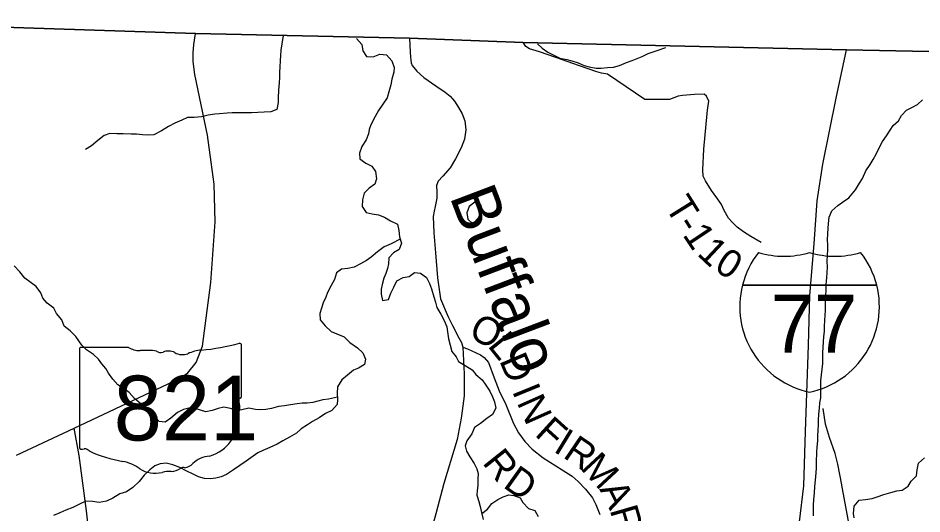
# Model space of a CAD drawing. Extents: x 2043100 to 2470832, y 443715 to 810583.
# Drawn here: x 2231654 to 2241363, y 687120 to 692450 of the extents above; entities that cross this region are included whole.
import ezdxf

# ---------------------------------------------------------------- set-up
doc = ezdxf.new("R2010")
doc.units = 0
for name, color, linetype in [('GM_X_Adjacent_County', 7, 'Continuous'), ('GM_X_County', 7, 'Continuous'), ('GM_X_County_Road', 7, 'Continuous'), ('GM_X_County_Road_Text', 7, 'Continuous'), ('GM_X_Interstate_Location', 7, 'Continuous'), ('GM_X_Interstate_Route', 7, 'Continuous'), ('GM_X_Interstate_Shield', 7, 'Continuous'), ('GM_X_Minor_Lake', 7, 'Continuous'), ('GM_X_Minor_River', 7, 'Continuous'), ('GM_X_Minor_River_Text', 7, 'Continuous'), ('GM_X_State_Location', 7, 'Continuous'), ('GM_X_State_Route', 7, 'Continuous'), ('GM_X_State_Shield', 7, 'Continuous'), ('GM_X_Township', 7, 'Continuous'), ('GM_X_Township_Road', 7, 'Continuous'), ('GM_X_Township_Road_Text', 7, 'Continuous')]:
    doc.layers.add(name, color=color, linetype=linetype)

msp = doc.modelspace()

# ---------------------------------------------------------------- linework, layer by layer
at = {"layer": 'GM_X_Adjacent_County'}
msp.add_lwpolyline([(2259077.8, 691690.4), (2257335.7, 691739.3), (2253798.7, 691786.8), (2252658.8, 691828.4), (2251072.3, 691849.1), (2250969.5, 691851.3), (2249438.1, 691906), (2242853.4, 692061.1), (2240552.3, 692108), (2237078.6, 692186.1), (2235857.4, 692234.9), (2233561.7, 692282.9), (2228569.9, 692450.4)], dxfattribs=at)
at = {"layer": 'GM_X_County'}
msp.add_lwpolyline([(2228569.9, 692450.4), (2233561.7, 692282.9), (2235857.4, 692234.9), (2237078.6, 692186.1), (2240552.3, 692108), (2242853.4, 692061.1), (2249438.1, 691906), (2250969.5, 691851.3), (2251072.3, 691849.1), (2252658.8, 691828.4), (2253798.7, 691786.8), (2257335.7, 691739.3), (2259077.8, 691690.4)], dxfattribs=at)
at = {"layer": 'GM_X_County_Road'}
for points in [[(2236432.7, 688912.9), (2236482.4, 688896.4), (2236621.4, 688831), (2236661.1, 688802.6), (2236708.4, 688748.1), (2236768.6, 688583.4), (2236823.1, 688442.7), (2236893.5, 688295.9), (2236977.3, 688092.9), (2237030.2, 687992.3), (2237097.1, 687897.6), (2237176.1, 687814.8), (2237292.9, 687723.6), (2237499.2, 687595.5), (2237606.3, 687526.4), (2237671.6, 687467.7), (2237750.6, 687384.8), (2237823.5, 687292), (2237860.7, 687221.6), (2237903.5, 687113.1)], [(2231608.3, 685154.3), (2231852.7, 685446.2), (2231911.3, 685517.7), (2232073.8, 685790.4), (2232340.4, 686298.2), (2232426, 686473.6), (2232444.6, 686539.4), (2232445.5, 686631.5), (2232390.9, 687152.5), (2232309.1, 687747.7), (2232255.8, 688041.4)]]:
    msp.add_lwpolyline(points, dxfattribs=at)
at = {"layer": 'GM_X_Interstate_Route'}
msp.add_lwpolyline([(2237853.4, 680646.6), (2237853.4, 680646.6), (2239210.5, 684354.4), (2239740.6, 685849.5), (2239807, 686036.8), (2239900.8, 686308.4), (2239978.1, 686615.9), (2240049.8, 687033.4), (2240096, 687420.4), (2240111.2, 688007.2), (2240143.4, 688932.6), (2240159.4, 689467.4), (2240205, 690022.6), (2240236.1, 690485.5), (2240298.1, 690880.8), (2240441.3, 691587.6), (2240552.3, 692108)], dxfattribs=at)
at = {"layer": 'GM_X_Interstate_Shield'}
for p, q in [((2239435, 689578.9), (2240877.8, 689578.9)), ((2240877.8, 689578.9), (2239435, 689578.9)), ((2240877.8, 689578.9), (2239435, 689578.9))]:
    msp.add_line(p, q, dxfattribs=at)
for centre, start, end in [((2240343.9, 689349.1), 141.66896, 165.80665), ((2239882.4, 690827.1), 253.00908, 286.99093), ((2240430.4, 690827.1), 253.00908, 286.99093), ((2239968.9, 689349.1), 14.19335, 38.33104), ((2240343.9, 689349.1), 165.80665, 258.46304), ((2239968.9, 689349.1), 281.53696, 14.19335)]:
    msp.add_arc(centre, 937.5, start, end, dxfattribs=at)
at = {"layer": 'GM_X_Minor_Lake'}
for points in [[(2236586.8, 690458.6), (2236559.9, 690472.2), (2236499.9, 690426.2), (2236473.8, 690358.2), (2236483.7, 690290.2), (2236539.5, 690240)], [(2236539.5, 690240), (2236599.5, 690304), (2236639.6, 690368), (2236627.7, 690438.1), (2236586.8, 690458.6)]]:
    msp.add_lwpolyline(points, dxfattribs=at)
at = {"layer": 'GM_X_Minor_River'}
for points in [[(2234502.1, 692263.1), (2234486.3, 692173), (2234476.5, 692106.1), (2234472.4, 692048), (2234470.3, 691994), (2234464.2, 691921.9), (2234464.1, 691869.9), (2234462, 691811.9), (2234457.9, 691753.8), (2234451.8, 691675.8), (2234447.6, 691593.8), (2234447.5, 691541.7), (2234433.4, 691465.7), (2234369.5, 691443.8), (2234297.6, 691439.8), (2234229.7, 691435.9), (2234161.8, 691432), (2234109.9, 691432.1), (2234034, 691430.2), (2233954.1, 691430.3), (2233900.2, 691428.3), (2233818.4, 691422.4), (2233766.4, 691416.5), (2233696.5, 691406.6), (2233624.6, 691388.7), (2233546.7, 691380.8), (2233474.9, 691380.9), (2233414.9, 691352.9), (2233337, 691319), (2233269, 691285.1), (2233195.1, 691237.1), (2233113.1, 691195.2), (2233045.2, 691191.3), (2232991.3, 691195.3), (2232925.5, 691201.4), (2232867.6, 691201.5), (2232781.7, 691205.6), (2232715.8, 691205.7), (2232640, 691207.8), (2232578, 691187.9), (2232510, 691133.9), (2232444.1, 691077.9), (2232378.1, 691036)], [(2235290.1, 692231.4), (2235345.2, 692164.9), (2235359, 692098.9), (2235396.9, 692038.8), (2235468.7, 692034.7), (2235538.7, 692060.6), (2235612.5, 692056.5), (2235670.3, 691990.4), (2235694.1, 691920.3), (2235692, 691870.3), (2235669.9, 691792.3), (2235657.8, 691734.2), (2235637.7, 691658.2), (2235617.6, 691594.2), (2235571.6, 691524.2), (2235527.5, 691456.2), (2235491.5, 691392.2), (2235443.4, 691304.2), (2235427.3, 691254.2), (2235419.2, 691204.2), (2235393.1, 691140.2), (2235345.1, 691068.2), (2235321, 690998.2), (2235326.9, 690936.2), (2235388.7, 690890), (2235454.5, 690857.9), (2235492.3, 690799.8), (2235504.2, 690723.8), (2235486.1, 690663.8), (2235424.1, 690621.8), (2235370.1, 690567.8), (2235354, 690495.8), (2235351.8, 690423.8), (2235391.7, 690359.7), (2235459.5, 690347.6), (2235525.4, 690335.5), (2235589.2, 690311.4), (2235655, 690269.3), (2235728.8, 690233.1), (2235744.7, 690165.1), (2235752.5, 690097), (2235774.4, 690028.9), (2235748.3, 689962.9), (2235686.3, 689927), (2235636.3, 689873), (2235632.2, 689809), (2235622.1, 689757), (2235604, 689704.9), (2235584, 689654.9), (2235565.9, 689584.9), (2235555.8, 689534.9), (2235555.7, 689482.9), (2235569.5, 689414.8), (2235633.5, 689426.7), (2235659.5, 689494.8), (2235691.6, 689558.8), (2235723.7, 689624.8), (2235791.6, 689660.7), (2235853.5, 689670.6), (2235911.5, 689714.5), (2235977.4, 689706.5), (2236043.2, 689662.3), (2236075, 689596.2), (2236096.9, 689540.2), (2236120.7, 689452.1), (2236138.5, 689398), (2236152.4, 689340), (2236194.2, 689265.9), (2236230, 689197.8), (2236259.8, 689131.7), (2236265.7, 689077.7), (2236277.6, 689001.6), (2236297.4, 688933.5), (2236315.2, 688867.4), (2236361, 688807.3), (2236386.9, 688757.3), (2236456.7, 688715.2), (2236530.5, 688669), (2236572.3, 688618.9), (2236638.1, 688562.8), (2236679.9, 688502.7), (2236721.7, 688438.6), (2236751.6, 688378.5), (2236773.4, 688326.5), (2236785.3, 688258.4), (2236749.2, 688190.4), (2236691.2, 688144.4), (2236623.2, 688090.5), (2236555.3, 688050.6), (2236529.2, 687980.6), (2236473.1, 687904.6), (2236457.1, 687852.6), (2236470.9, 687794.5), (2236506.7, 687732.4), (2236552.5, 687662.3), (2236580.4, 687606.2), (2236596.2, 687554.2), (2236592.1, 687494.2), (2236592, 687426.1), (2236585.9, 687372.1), (2236583.8, 687320.1)], [(2237234.4, 692173.9), (2237283.9, 692128.3), (2237345.7, 692084.2), (2237407.5, 692050.1), (2237475.3, 692019.9), (2237549.2, 692003.8), (2237603.1, 691989.8), (2237670.9, 691967.7), (2237736.7, 691941.5), (2237788.6, 691925.4), (2237862.5, 691911.3), (2237916.4, 691913.3), (2237986.3, 691919.2), (2238050.2, 691921.1), (2238116.1, 691939), (2238188, 691972.9), (2238250, 691994.9), (2238305.9, 692014.8), (2238357.9, 692036.8), (2238423.8, 692070.7), (2238508.5, 692099.4), (2238613.2, 692132.8)], [(2240335.8, 689534.3), (2240335.9, 689584.4), (2240340, 689660.4), (2240344.1, 689712.4), (2240348.2, 689776.5), (2240346.3, 689834.5), (2240350.4, 689904.5), (2240352.5, 689956.6), (2240352.6, 690008.6), (2240348.8, 690064.7), (2240350.9, 690130.7), (2240357, 690190.7), (2240361.1, 690242.8), (2240365.2, 690310.8), (2240395.3, 690376.8), (2240459.3, 690436.8), (2240511.3, 690470.7), (2240577.2, 690518.6), (2240651.3, 690604.6), (2240693.3, 690676.6), (2240723.4, 690726.6), (2240761.5, 690806.6), (2240807.5, 690876.6), (2240837.6, 690928.5), (2240871.7, 690988.5), (2240903.7, 691056.5), (2240937.8, 691124.5), (2240983.8, 691184.5), (2241021.9, 691244.5), (2241055.9, 691296.5), (2241111.9, 691346.4), (2241144, 691404.4), (2241198, 691460.4), (2241262, 691494.3), (2241313.9, 691520.3), (2241367.9, 691570.2)], [(2235759.7, 690074.5), (2235662.6, 690025.1), (2235586.6, 689991.2), (2235514.6, 689937.2), (2235448.6, 689879.3), (2235396.7, 689845.3), (2235332.7, 689807.4), (2235262.7, 689771.5), (2235196.8, 689759.5), (2235126.9, 689751.6), (2235074.9, 689711.7), (2235052.9, 689639.7), (2235018.8, 689573.7), (2234976.7, 689501.7), (2234958.6, 689451.7), (2234932.6, 689387.6), (2234912.5, 689331.6), (2234894.4, 689273.6), (2234900.3, 689207.6), (2234952.1, 689141.4), (2235017.8, 689081.3), (2235079.7, 689057.2), (2235155.5, 689023.1), (2235217.3, 688963), (2235301, 688906.8), (2235356.8, 688850.7), (2235384.7, 688784.6), (2235376.5, 688726.6), (2235312.6, 688686.7), (2235258.6, 688666.7), (2235194.6, 688612.8), (2235130.6, 688560.8), (2235086.6, 688486.8), (2235080.5, 688416.8), (2235086.3, 688350.7), (2235080.2, 688296.7), (2235024.2, 688232.7), (2234958.3, 688200.8), (2234888.3, 688152.9), (2234816.3, 688114.9), (2234764.3, 688079), (2234696.4, 688033), (2234644.4, 687987.1), (2234570.4, 687945.1), (2234498.5, 687907.2), (2234436.5, 687869.3), (2234358.6, 687833.3), (2234284.6, 687803.4), (2234230.7, 687775.5), (2234178.7, 687741.5), (2234104.7, 687685.6), (2233966.8, 687593.7), (2233892.8, 687543.7), (2233834.9, 687519.8), (2233778.9, 687505.9), (2233723, 687497.9), (2233655.1, 687500), (2233591.3, 687518.1), (2233533.4, 687546.2), (2233461.6, 687584.3), (2233391.8, 687618.4), (2233316, 687648.5), (2233244.2, 687664.6), (2233182.2, 687656.7), (2233122.3, 687636.8), (2233068.3, 687594.8), (2233008.3, 687536.8), (2232954.3, 687466.9), (2232888.3, 687402.9), (2232818.3, 687357), (2232748.4, 687335), (2232670.4, 687291.1), (2232602.5, 687257.2), (2232524.6, 687243.2), (2232454.7, 687255.3), (2232380.9, 687255.4), (2232312.9, 687223.5), (2232241, 687189.5), (2232167, 687161.6), (2232103.1, 687131.7), (2232033.2, 687101.7)], [(2235084.1, 688375.6), (2234990.5, 688354.9), (2234928.6, 688344.9), (2234874.6, 688331), (2234820.7, 688319.1), (2234760.8, 688311.1), (2234706.9, 688309.2), (2234651, 688303.3), (2234579.1, 688291.4), (2234517.2, 688281.4), (2234453.2, 688273.5), (2234375.3, 688253.6), (2234315.4, 688243.7), (2234261.5, 688239.7), (2234205.6, 688243.8), (2234131.8, 688255.9), (2234057.9, 688238), (2234003.9, 688230.1), (2233936.1, 688254.2), (2233866.2, 688266.3), (2233802.3, 688252.3), (2233738.4, 688232.4), (2233670.5, 688216.5), (2233556.7, 688254.6), (2233502.8, 688258.7), (2233430.9, 688240.8), (2233367, 688208.8), (2233295, 688150.9), (2233235, 688106.9), (2233169.1, 688113), (2233111.4, 688179.2), (2233041.6, 688243.3), (2232975.8, 688299.4), (2232906.1, 688361.5), (2232846.3, 688425.6), (2232792.5, 688463.7), (2232724.7, 688507.9), (2232670.9, 688570), (2232625.1, 688634), (2232597.2, 688684.1), (2232555.4, 688734.2), (2232519.5, 688784.3), (2232463.7, 688832.4), (2232390, 688884.5), (2232338.1, 688934.6), (2232276.4, 689026.8), (2232212.7, 689086.9), (2232148.9, 689139), (2232123, 689207.1), (2232065.3, 689275.2), (2232037.4, 689331.2), (2231967.6, 689385.4), (2231919.8, 689439.5), (2231898, 689497.5), (2231850.2, 689565.6), (2231796.4, 689603.7), (2231726.6, 689655.8), (2231672.8, 689722), (2231613, 689788.1)], [(2240199.3, 687098.9), (2240199.4, 687150.9), (2240197.5, 687219), (2240201.6, 687271), (2240209.8, 687345.1), (2240213.9, 687413.1), (2240220, 687481.2), (2240226.2, 687561.2), (2240230.2, 687617.2), (2240232.4, 687673.2), (2240232.6, 687787.3), (2240236.7, 687839.3), (2240244.8, 687905.4), (2240244.9, 687955.4), (2240247, 688023.5), (2240251.1, 688073.5), (2240253.2, 688129.5), (2240257.3, 688193.6), (2240261.4, 688255.6), (2240265.5, 688315.6), (2240275.6, 688367.7), (2240277.7, 688417.7), (2240278, 688549.8), (2240284.1, 688615.8), (2240292.2, 688677.8), (2240298.3, 688737.9), (2240298.5, 688855.9), (2240300.6, 688910), (2240304.7, 688970), (2240308.8, 689026), (2240314.9, 689080.1), (2240317, 689134.1), (2240319.1, 689200.1), (2240325.2, 689256.2), (2240327.3, 689308.2), (2240327.5, 689380.2), (2240331.6, 689456.3), (2240335.8, 689534.3)], [(2240636.5, 687076.3), (2240626.6, 687126.3), (2240634.8, 687204.4), (2240688.8, 687268.4), (2240756.7, 687276.3), (2240828.6, 687284.2), (2240882.6, 687304.1), (2240952.5, 687328), (2241028.4, 687351.9), (2241094.3, 687369.8), (2241150.2, 687375.8), (2241214.2, 687419.7), (2241246.3, 687473.7), (2241304.3, 687529.7), (2241312.4, 687595.7), (2241326.5, 687665.7), (2241390.5, 687721.7)], [(2236583.8, 687320.1), (2236603.7, 687252), (2236619.5, 687199.9), (2236633.4, 687133.9), (2236651.2, 687061.8)], [(2236635.7, 687124.5), (2236697.3, 687171.8), (2236743.4, 687233.8), (2236807.3, 687275.7), (2236863.3, 687303.7), (2236925.2, 687323.6), (2236979.1, 687319.5), (2237047, 687293.4), (2237076.8, 687241.3), (2237138.6, 687179.2), (2237204.5, 687157.1), (2237242.3, 687091)]]:
    msp.add_lwpolyline(points, dxfattribs=at)
at = {"layer": 'GM_X_State_Route'}
for points in [[(2231638.4, 687750.1), (2232255.8, 688041.4), (2233389.5, 688576.1), (2233476.8, 688635.3), (2233567.4, 688746.5), (2233635.4, 688921.6), (2233724.7, 689608.4), (2233770.1, 690260.5), (2233762.1, 690664.1), (2233729.4, 690902.2), (2233688.8, 691189.8), (2233552.5, 691842.5), (2233535.9, 691981.7), (2233534, 692075.7), (2233541.4, 692167.9), (2233561.7, 692282.9)], [(2235857.4, 692234.9), (2235865.1, 692083.1), (2235868.4, 692030.8), (2235871.7, 692001.8), (2235877.3, 691969.6), (2235887.3, 691941.7), (2235937.4, 691879.4), (2236012, 691810.3), (2236141.1, 691721.3), (2236240.2, 691654.5), (2236295.8, 691609.9), (2236341.4, 691556.5), (2236386, 691489.7), (2236426, 691420.1), (2236452.8, 691346.6), (2236463.9, 691248.6), (2236448.3, 691148.4), (2236414.9, 691057.1), (2236352.1, 690937.5), (2236293.9, 690839.9), (2236216.9, 690751.9), (2236165, 690698.4), (2236147.7, 690649.7), (2236152.4, 690582), (2236150.9, 690514.4), (2236135.1, 690426.3), (2236122.6, 690374.4), (2236111.6, 690317.8), (2236121, 690140.1), (2236138.3, 689925.5), (2236160.3, 689658.1), (2236191.2, 689431.4), (2236275.5, 689238.2), (2236321.2, 689146.2), (2236387.7, 689011.4), (2236417.2, 688961.1), (2236432.7, 688912.9), (2236445.7, 688624.5), (2236447.5, 688391.2), (2236418, 688174.9), (2236417.8, 688173.6)], [(2236417.8, 688173.6), (2236414.4, 688148.5), (2236369.1, 687921.7), (2236228.8, 687447.4), (2236142.6, 687121.9), (2236056.3, 686810.5), (2235946.4, 686466.7), (2235863.5, 686184.9), (2235831.1, 686074.8), (2235772.5, 685783.8), (2235699.9, 685502.5), (2235615.4, 685205.1), (2235530.7, 684925.8), (2235452.3, 684624.4), (2235393.9, 684321.3), (2235281, 683908.2), (2235298.7, 683227.6), (2235422.7, 682763.2), (2235740.3, 682206.2), (2236365.7, 681310.2), (2236856.7, 680902.5)]]:
    msp.add_lwpolyline(points, dxfattribs=at)
at = {"layer": 'GM_X_State_Shield'}
for p, q in [((2234053.4, 688383.5), (2234053.4, 688936.3)), ((2232313.2, 688891.9), (2232313.2, 687835.3)), ((2232839.9, 688910.1), (2232330.3, 688910.1)), ((2234053.2, 688383.7), (2234053.4, 688383.5))]:
    msp.add_line(p, q, dxfattribs=at)
for centre, major_axis, start_param, end_param in [((2233433.5, 690350.6), (1845.5, 0), 4.814394, 5.042369), ((2234034.1, 688938.6), (19.4, 0), 6.141152, 7.989035), ((2232333.1, 688894.2), (20.2, 0), 1.712693, 3.28349), ((2232961.3, 689032.8), (195.5, 0), 4.042523, 4.731795), ((2233026.1, 688316.9), (702, 0), 1.404758, 1.657858), ((2233185.5, 688899.6), (56.4, 0), 3.836095, 5.185415), ((2233268.3, 688777.5), (117.3, 0), 0.950623, 2.079405), ((2233419.7, 688945), (141.1, 0), 4.081561, 5.145723), ((2233668.9, 688587.4), (371.3, 0), 1.699011, 2.107814), ((2234048.9, 688343), (30, 0), 1.883978, 3.671073), ((2234032.7, 688381.4), (20.7, 0), 5.05454, 6.418171), ((2233858.2, 688273.1), (180, 0), 5.934695, 6.695948), ((2234122.8, 688152.2), (130.9, 0), 2.387724, 3.262537), ((2233536.9, 688081.9), (461.6, 0), 5.101752, 6.440018), ((2232333.3, 687833), (20.3, 0), 3.00124, 4.508301), ((2232336.4, 687941.1), (155.2, 0), 4.665946, 4.897461), ((2232368.1, 687774.3), (56, 0), 0.519207, 1.627899), ((2233074.7, 688723.7), (1332.7, 0), 4.195997, 4.488961), ((2232677.4, 687360.6), (417, 0), 0.823519, 1.323587), ((2233731.5, 687538.6), (252.8, 0), 1.647645, 2.488434), ((2233128.4, 687769.1), (264.6, 0), 4.026481, 4.996735), ((2233281.3, 687403.7), (217.4, 0), 1.495662, 1.94098), ((2233300.6, 687689.9), (141, 0), 4.691044, 5.507374), ((2233428.1, 687587.6), (39.7, 0), 1.147584, 2.315152), ((2233411.2, 687732.9), (149.1, 0), 4.937069, 5.64225)]:
    msp.add_ellipse(centre, major_axis=major_axis, ratio=0.8, start_param=start_param, end_param=end_param, dxfattribs=at)
at = {"layer": 'GM_X_Township'}
msp.add_lwpolyline([(2228569.9, 692450.4), (2233561.7, 692282.9), (2235857.4, 692234.9), (2237078.6, 692186.1), (2240552.3, 692108), (2242853.4, 692061.1), (2249438.1, 691906), (2250969.5, 691851.3), (2251072.3, 691849.1), (2252658.8, 691828.4), (2253798.7, 691786.8), (2257335.7, 691739.3), (2259077.8, 691690.4), (2259058.8, 688587.4), (2259026, 687904.9), (2258961.3, 683177.1), (2258825.8, 676651), (2258742.3, 671669)], dxfattribs=at)
at = {"layer": 'GM_X_Township_Road'}
for points in [[(2239058, 691424.2), (2239061.4, 691459.3), (2239072.8, 691558.5), (2239048, 691612.3), (2239024.2, 691630.9), (2238920.8, 691628.8), (2238790.6, 691616.4), (2238744.1, 691611.3), (2238652.1, 691576.1), (2238387.7, 691574), (2237985.3, 691848.8), (2237920.4, 691859.6), (2237872.5, 691871.9), (2237684.1, 691935.7), (2237430.8, 692025.3), (2237254.7, 692086.3), (2237148.1, 692118.8), (2237108.7, 692145), (2237078.6, 692186.1)], [(2239637.7, 690038.6), (2239524.6, 690101.7), (2239445.2, 690150.6), (2239377.9, 690201.3), (2239324.5, 690255.8), (2239287, 690300.2), (2239240, 690380.8), (2239208.7, 690445.1), (2239171.3, 690503.5), (2239104.4, 690596.3), (2239037.6, 690701), (2239014.1, 690749.3), (2239010.8, 690819.3), (2239021.1, 691041.4), (2239058, 691424.2)], [(2240502.8, 687432.1), (2240460, 687656.6), (2240431.2, 687771), (2240371.1, 687941.7), (2240326.6, 688084.3), (2240302.3, 688252.7)], [(2240159.3, 685351.7), (2240208.5, 685475.3), (2240323.3, 685780.5), (2240454.7, 686143.5), (2240536.8, 686366.8), (2240596.3, 686522.4), (2240610.9, 686582.3), (2240617.5, 686646.3), (2240604.7, 686760.5), (2240581.2, 687002.9), (2240511.2, 687387.9), (2240503.2, 687430.1), (2240502.8, 687432.1)]]:
    msp.add_lwpolyline(points, dxfattribs=at)

# ---------------------------------------------------------------- texts
at = {"layer": 'GM_X_County_Road_Text'}
for s, rotation, p in [('O', 333.21828, (2236480.6, 689024.1)), ('L', 308.74213, (2236690.1, 688926.3)), ('D', 293.01301, (2236819.4, 688769.9)), ('I', 292.29489, (2236957.3, 688442.3)), ('N', 294.01682, (2237007.9, 688319.2)), ('F', 317.83842, (2237194.7, 687968.6)), ('I', 328.61392, (2237394, 687795.9)), ('R', 325.78817, (2237495.9, 687733.9)), ('R', 308.52267, (2236633.6, 687668)), ('M', 312.86298, (2237686.1, 687606.9)), ('D', 324.60497, (2236852.4, 687413.3)), ('A', 296.64326, (2237894.9, 687386.7)), ('R', 286.0151, (2238007.9, 687164.4))]:
    msp.add_text(s, height=300, rotation=rotation, dxfattribs=at).set_placement(p)
at = {"layer": 'GM_X_Interstate_Location'}
for s in ['.', '-', ',']:
    msp.add_text(s, height=0.0000833, dxfattribs=at).set_placement((2240156.4, 689180.5))
msp.add_text('77', height=0.0000833, rotation=0.00001, dxfattribs=at).set_placement((2239951.8, 688973))
at = {"layer": 'GM_X_Interstate_Shield'}
msp.add_text('77', height=625, dxfattribs=at).set_placement((2239739.1, 688852.4))
at = {"layer": 'GM_X_Minor_River_Text'}
msp.add_text('Buffalo', height=499.92, rotation=290.78426, dxfattribs=at).set_placement((2236286, 690533.4))
at = {"layer": 'GM_X_State_Location'}
for s in ['s', 'r']:
    msp.add_text(s, height=0.0000833, dxfattribs=at).set_placement((2233163.9, 688293.8))
msp.add_text('821', height=0.0000833, rotation=0.00001, dxfattribs=at).set_placement((2232810.6, 688220.6))
at = {"layer": 'GM_X_State_Shield'}
msp.add_text('821', height=696.1, dxfattribs=at).set_placement((2232681.5, 687909.8))
at = {"layer": 'GM_X_Township_Road_Text'}
for s, rotation, p in [('T', 302.03764, (2238595.9, 690423.3)), ('1', 303.69608, (2238785.8, 690120.9)), ('-', 302.23055, (2238715.6, 690232.1)), ('1', 316.86189, (2238936.8, 689909.9)), ('0', 327.46002, (2239119.4, 689746.5))]:
    msp.add_text(s, height=300, rotation=rotation, dxfattribs=at).set_placement(p)

doc.saveas('drawing.dxf')
